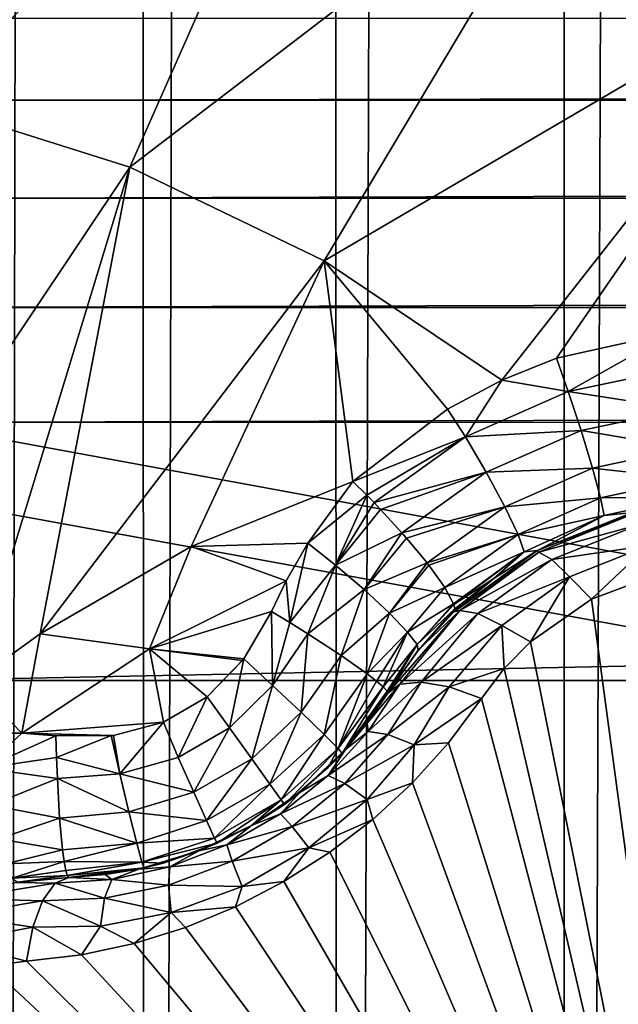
# Model space of a CAD drawing. Header units: metres. Extents: x -206 to 75, y -104 to 104.
# Tile 627 of 656: x -37.38 to -36.22, y -47.74 to -45.83. Entities that reach past the tile are written whole.
import ezdxf

# ---------------------------------------------------------------- set-up
doc = ezdxf.new("R2010")
doc.units = ezdxf.units.M
doc.layers.add('solid_01_1-CONSUMER_THERM_B_125288', color=7, linetype='CONTINUOUS')

msp = doc.modelspace()

# ---------------------------------------------------------------- linework, layer by layer
at = {"layer": 'solid_01_1-CONSUMER_THERM_B_125288'}
for points in [[(-37.448631, 65.15226), (-37.15712, 64.68161), (-37.429974, -65.173279)], [(-37.15712, 64.68161), (-37.138596, -64.702545), (-37.429974, -65.173279)], [(-37.15712, 64.68161), (-36.784092, 64.272545), (-37.138596, -64.702545)], [(-36.784092, 64.272545), (-36.765686, -64.293373), (-37.138596, -64.702545)], [(-36.784092, 64.272545), (-36.342251, 63.938988), (-36.765686, -64.293373)], [(-36.342251, 63.938988), (-36.32394, -63.959686), (-36.765686, -64.293373)], [(-36.342251, 63.938988), (-35.846645, 63.692299), (-36.32394, -63.959686)], [(-35.846645, 63.692299), (-35.828407, -63.712856), (-36.32394, -63.959686)], [(-37.811314, -44.976215, 17.428663), (-37.972298, -45.926022, 17.875093), (-37.280525, -45.052616, 17.595724)], [(-37.280525, -45.052616, 17.595724), (-37.972298, -45.926022, 17.875093), (-37.563354, -45.991386, 18.003803)], [(-37.280525, -45.052616, 17.595724), (-37.563354, -45.991386, 18.003803), (-36.764957, -45.205395, 17.75799)], [(-36.764957, -45.205395, 17.75799), (-37.563354, -45.991386, 18.003803), (-37.167137, -46.116035, 18.128504)], [(-36.764957, -45.205395, 17.75799), (-37.167137, -46.116035, 18.128504), (-36.274559, -45.431599, 17.912331)], [(-36.274559, -45.431599, 17.912331), (-37.167137, -46.116035, 18.128504), (-36.791435, -46.297527, 18.246748)], [(-36.274559, -45.431599, 17.912331), (-36.791435, -46.297527, 18.246748), (-35.81879, -45.726864, 18.055769)], [(-37.593307, -47.110531, 63.5), (-37.593521, -45.610531, 63.5), (37.606476, -45.599766, 63.5)], [(-36.093307, -47.110317, 63.5), (-37.593307, -47.110531, 63.5), (37.606476, -45.599766, 63.5)], [(-35.81879, -45.726864, 18.055769), (-36.791435, -46.297527, 18.246748), (-36.447266, -46.528912, 18.354891)], [(-36.341156, -46.486469, 18.346449), (-35.81879, -45.726864, 18.055769), (-36.447266, -46.528912, 18.354891)], [(-36.341156, -46.486469, 18.346449), (-36.114342, -46.436104, 18.336422), (-35.81879, -45.726864, 18.055769)], [(-37.593491, -45.828281, 75.022964), (-37.593468, -45.986691, 75.181549), (37.60651, -45.817513, 75.022964)], [(-37.593468, -45.986691, 75.181549), (37.606533, -45.975925, 75.181549), (37.60651, -45.817513, 75.022964)], [(-37.593468, -45.986691, 75.181549), (-37.593441, -46.176445, 75.300873), (37.606533, -45.975925, 75.181549)], [(-37.593441, -46.176445, 75.300873), (37.60656, -46.16568, 75.300873), (37.606533, -45.975925, 75.181549)], [(-37.167137, -46.116035, 18.128504), (-37.563354, -45.991386, 18.003803), (-37.759495, -47.001625, 18.303238)], [(-37.167137, -46.116035, 18.128504), (-37.759495, -47.001625, 18.303238), (-37.471745, -47.114712, 18.393747)], [(-37.341301, -47.020069, 18.393747), (-37.167137, -46.116035, 18.128504), (-37.471745, -47.114712, 18.393747)], [(-37.341301, -47.020069, 18.393747), (-36.791435, -46.297527, 18.246748), (-37.167137, -46.116035, 18.128504)], [(-37.593441, -46.176445, 75.300873), (-37.59341, -46.388008, 75.374931), (37.60656, -46.16568, 75.300873)], [(-37.59341, -46.388008, 75.374931), (37.60659, -46.377243, 75.374931), (37.60656, -46.16568, 75.300873)], [(-37.341301, -47.020069, 18.393747), (-37.048714, -46.851093, 18.393749), (-36.791435, -46.297527, 18.246748)], [(-37.048714, -46.851093, 18.393749), (-36.735386, -46.724873, 18.393747), (-36.791435, -46.297527, 18.246748)], [(-36.552193, -46.584805, 18.365993), (-36.447266, -46.528912, 18.354891), (-36.791435, -46.297527, 18.246748)], [(-36.735386, -46.724873, 18.393747), (-36.552193, -46.584805, 18.365993), (-36.791435, -46.297527, 18.246748)], [(-37.59341, -46.388008, 75.374931), (-37.59338, -46.610531, 75.400002), (37.60659, -46.377243, 75.374931)], [(37.60659, -46.377243, 75.374931), (-37.59338, -46.610531, 75.400002), (37.606621, -46.599766, 75.400002)], [(-36.318417, -46.550915, 18.358753), (-36.114342, -46.436104, 18.336422), (-36.341156, -46.486469, 18.346449)], [(-36.318417, -46.550915, 18.358753), (-36.105774, -46.506153, 18.349483), (-36.114342, -46.436104, 18.336422)], [(-36.318417, -46.550915, 18.358753), (-36.341156, -46.486469, 18.346449), (-36.447266, -46.528912, 18.354891)], [(-38.864662, -46.52047, 75.400002), (-54.590946, -63.612965, 75.400002), (54.609055, -63.597332, 75.400002)], [(-37.59338, -46.610531, 75.400002), (-38.864662, -46.52047, 75.400002), (54.609055, -63.597332, 75.400002)], [(-36.097332, -46.585079, 18.3398), (-36.105774, -46.506153, 18.349483), (-36.318417, -46.550915, 18.358753)], [(-36.517502, -46.638634, 18.376822), (-36.447266, -46.528912, 18.354891), (-36.552193, -46.584805, 18.365993)], [(-36.517502, -46.638634, 18.376822), (-36.318417, -46.550915, 18.358753), (-36.447266, -46.528912, 18.354891)], [(-36.293499, -46.626282, 18.349089), (-36.318417, -46.550915, 18.358753), (-36.517502, -46.638634, 18.376822)], [(-36.097332, -46.585079, 18.3398), (-36.318417, -46.550915, 18.358753), (-36.293499, -46.626282, 18.349089)], [(-36.517502, -46.638634, 18.376822), (-36.552193, -46.584805, 18.365993), (-36.735386, -46.724873, 18.393747)], [(-36.097332, -46.585079, 18.3398), (-36.293499, -46.626282, 18.349089), (-36.08984, -46.660763, 18.302893)], [(37.606621, -46.599766, 75.400002), (-37.59338, -46.610531, 75.400002), (54.609055, -63.597332, 75.400002)], [(-36.293499, -46.626282, 18.349089), (-36.517502, -46.638634, 18.376822), (-36.477245, -46.707054, 18.367188)], [(-36.293499, -46.626282, 18.349089), (-36.477245, -46.707054, 18.367188), (-36.271294, -46.699055, 18.312248)], [(-36.293499, -46.626282, 18.349089), (-36.271294, -46.699055, 18.312248), (-36.08984, -46.660763, 18.302893)], [(-36.517502, -46.638634, 18.376822), (-36.735386, -46.724873, 18.393747), (-36.708683, -46.751457, 18.401197)], [(-36.517502, -46.638634, 18.376822), (-36.708683, -46.751457, 18.401197), (-36.694454, -46.766087, 18.402803)], [(-36.477245, -46.707054, 18.367188), (-36.517502, -46.638634, 18.376822), (-36.694454, -46.766087, 18.402803)], [(-36.08984, -46.660763, 18.302893), (-36.271294, -46.699055, 18.312248), (-36.084663, -46.719944, 18.242765)], [(-36.477245, -46.707054, 18.367188), (-36.694454, -46.766087, 18.402803), (-36.682037, -46.779121, 18.402845)], [(-36.477245, -46.707054, 18.367188), (-36.682037, -46.779121, 18.402845), (-36.640743, -46.824421, 18.393162)], [(-36.477245, -46.707054, 18.367188), (-36.640743, -46.824421, 18.393162), (-36.441093, -46.774063, 18.330465)], [(-36.477245, -46.707054, 18.367188), (-36.441093, -46.774063, 18.330465), (-36.271294, -46.699055, 18.312248)], [(-36.271294, -46.699055, 18.312248), (-36.441093, -46.774063, 18.330465), (-36.255848, -46.756531, 18.25223)], [(-36.271294, -46.699055, 18.312248), (-36.255848, -46.756531, 18.25223), (-36.084663, -46.719944, 18.242765)], [(-36.822613, -46.844353, 18.416172), (-36.735386, -46.724873, 18.393747), (-37.048714, -46.851093, 18.393749)], [(-36.708683, -46.751457, 18.401197), (-36.735386, -46.724873, 18.393747), (-36.822613, -46.844353, 18.416172)], [(-36.084663, -46.719944, 18.242765), (-36.255848, -46.756531, 18.25223), (-36.082436, -46.754585, 18.170753)], [(-36.768883, -46.887348, 18.4196), (-36.708683, -46.751457, 18.401197), (-36.822613, -46.844353, 18.416172)], [(-36.768883, -46.887348, 18.4196), (-36.694454, -46.766087, 18.402803), (-36.708683, -46.751457, 18.401197)], [(-36.768883, -46.887348, 18.4196), (-36.682037, -46.779121, 18.402845), (-36.694454, -46.766087, 18.402803)], [(-36.441093, -46.774063, 18.330465), (-36.4156, -46.828056, 18.270639), (-36.255848, -46.756531, 18.25223)], [(-36.255848, -46.756531, 18.25223), (-36.4156, -46.828056, 18.270639), (-36.249058, -46.790848, 18.180346)], [(-36.255848, -46.756531, 18.25223), (-36.249058, -46.790848, 18.180346), (-36.082436, -46.754585, 18.170753)], [(-36.082436, -46.754585, 18.170753), (-36.249058, -46.790848, 18.180346), (-36.193405, -46.785183, 18.105028)], [(-36.768883, -46.887348, 18.4196), (-36.640743, -46.824421, 18.393162), (-36.682037, -46.779121, 18.402845)], [(-36.441093, -46.774063, 18.330465), (-36.640743, -46.824421, 18.393162), (-36.631599, -46.834911, 18.388723)], [(-36.441093, -46.774063, 18.330465), (-36.631599, -46.834911, 18.388723), (-36.59201, -46.882854, 18.356619)], [(-36.441093, -46.774063, 18.330465), (-36.59201, -46.882854, 18.356619), (-36.4156, -46.828056, 18.270639)], [(-36.193958, -46.785324, 16.876986), (-36.378204, -46.858707, 18.124289), (-36.378391, -46.85881, 16.855482)], [(-36.19416, -46.78825, 16.839653), (-36.193958, -46.785324, 16.876986), (-36.378391, -46.85881, 16.855482)], [(-36.375561, -46.861786, 16.810608), (-36.19416, -46.78825, 16.839653), (-36.378391, -46.85881, 16.855482)], [(-36.249058, -46.790848, 18.180346), (-36.378204, -46.858707, 18.124289), (-36.193405, -46.785183, 18.105028)], [(-36.193958, -46.785324, 16.876986), (-36.193405, -46.785183, 18.105028), (-36.378204, -46.858707, 18.124289)], [(-36.180668, -46.808308, 16.767012), (-36.19416, -46.78825, 16.839653), (-36.375561, -46.861786, 16.810608)], [(-36.4156, -46.828056, 18.270639), (-36.403942, -46.861538, 18.198986), (-36.249058, -46.790848, 18.180346)], [(-36.249058, -46.790848, 18.180346), (-36.403942, -46.861538, 18.198986), (-36.378204, -46.858707, 18.124289)], [(-36.768883, -46.887348, 18.4196), (-36.713646, -46.934586, 18.402061), (-36.640743, -46.824421, 18.393162)], [(-36.713646, -46.934586, 18.402061), (-36.631599, -46.834911, 18.388723), (-36.640743, -46.824421, 18.393162)], [(-36.35004, -46.876106, 16.739864), (-36.180668, -46.808308, 16.767012), (-36.375561, -46.861786, 16.810608)], [(-36.35004, -46.876106, 16.739864), (-36.162865, -46.848995, 16.704649), (-36.180668, -46.808308, 16.767012)], [(-36.822613, -46.844353, 18.416172), (-37.048714, -46.851093, 18.393749), (-36.864574, -46.91777, 18.426382)], [(-36.857365, -46.99847, 18.433228), (-36.822613, -46.844353, 18.416172), (-36.864574, -46.91777, 18.426382)], [(-36.768883, -46.887348, 18.4196), (-36.822613, -46.844353, 18.416172), (-36.857365, -46.99847, 18.433228)], [(-36.713646, -46.934586, 18.402061), (-36.59201, -46.882854, 18.356619), (-36.631599, -46.834911, 18.388723)], [(-36.4156, -46.828056, 18.270639), (-36.59201, -46.882854, 18.356619), (-36.588707, -46.887096, 18.352715)], [(-36.4156, -46.828056, 18.270639), (-36.588707, -46.887096, 18.352715), (-36.557404, -46.930771, 18.298189)], [(-36.4156, -46.828056, 18.270639), (-36.557404, -46.930771, 18.298189), (-36.403942, -46.861538, 18.198986)], [(-37.129562, -47.048962, 18.426445), (-37.048714, -46.851093, 18.393749), (-37.341301, -47.020069, 18.393747)], [(-36.864574, -46.91777, 18.426382), (-37.048714, -46.851093, 18.393749), (-37.129562, -47.048962, 18.426445)], [(-36.403942, -46.861538, 18.198986), (-36.557404, -46.930771, 18.298189), (-36.540627, -46.961826, 18.230299)], [(-36.403942, -46.861538, 18.198986), (-36.540627, -46.961826, 18.230299), (-36.540104, -46.963268, 18.225767)], [(-36.403942, -46.861538, 18.198986), (-36.540104, -46.963268, 18.225767), (-36.462673, -46.912727, 18.138412)], [(-36.378391, -46.85881, 16.855482), (-36.539948, -46.977379, 18.155281), (-36.540051, -46.977474, 16.819864)], [(-36.375561, -46.861786, 16.810608), (-36.378391, -46.85881, 16.855482), (-36.540051, -46.977474, 16.819864)], [(-36.528553, -46.975307, 16.764397), (-36.375561, -46.861786, 16.810608), (-36.540051, -46.977474, 16.819864)], [(-36.378391, -46.85881, 16.855482), (-36.462673, -46.912727, 18.138412), (-36.539948, -46.977379, 18.155281)], [(-36.35004, -46.876106, 16.739864), (-36.375561, -46.861786, 16.810608), (-36.528553, -46.975307, 16.764397)], [(-36.403942, -46.861538, 18.198986), (-36.462673, -46.912727, 18.138412), (-36.378204, -46.858707, 18.124289)], [(-36.378391, -46.85881, 16.855482), (-36.378204, -46.858707, 18.124289), (-36.462673, -46.912727, 18.138412)], [(-36.35004, -46.876106, 16.739864), (-36.316292, -46.909576, 16.679846), (-36.162865, -46.848995, 16.704649)], [(-36.162865, -46.848995, 16.704649), (-36.316292, -46.909576, 16.679846), (-36.273384, -46.953335, 16.63912)], [(-36.162865, -46.848995, 16.704649), (-36.273384, -46.953335, 16.63912), (-36.139206, -46.9025, 16.660555)], [(-36.713646, -46.934586, 18.402061), (-36.664749, -46.979916, 18.36202), (-36.59201, -46.882854, 18.356619)], [(-36.664749, -46.979916, 18.36202), (-36.588707, -46.887096, 18.352715), (-36.59201, -46.882854, 18.356619)], [(-36.493523, -46.981083, 16.696568), (-36.35004, -46.876106, 16.739864), (-36.528553, -46.975307, 16.764397)], [(-36.493523, -46.981083, 16.696568), (-36.316292, -46.909576, 16.679846), (-36.35004, -46.876106, 16.739864)], [(-36.768883, -46.887348, 18.4196), (-36.857365, -46.99847, 18.433228), (-36.822449, -47.020454, 18.42696)], [(-36.768883, -46.887348, 18.4196), (-36.822449, -47.020454, 18.42696), (-36.713646, -46.934586, 18.402061)], [(-36.664749, -46.979916, 18.36202), (-36.557404, -46.930771, 18.298189), (-36.588707, -46.887096, 18.352715)], [(-36.139206, -46.9025, 16.660555), (-36.273384, -46.953335, 16.63912), (-35.996807, -49.010303, 15.440842)], [(-36.892925, -46.976654, 18.432564), (-36.864574, -46.91777, 18.426382), (-37.129562, -47.048962, 18.426445)], [(-36.857365, -46.99847, 18.433228), (-36.864574, -46.91777, 18.426382), (-36.892925, -46.976654, 18.432564)], [(-36.462673, -46.912727, 18.138412), (-36.540104, -46.963268, 18.225767), (-36.538227, -46.97168, 18.193224)], [(-36.462673, -46.912727, 18.138412), (-36.538227, -46.97168, 18.193224), (-36.539948, -46.977379, 18.155281)], [(-36.493523, -46.981083, 16.696568), (-36.447014, -47.003811, 16.64016), (-36.316292, -46.909576, 16.679846)], [(-36.316292, -46.909576, 16.679846), (-36.447014, -47.003811, 16.64016), (-36.391865, -47.035667, 16.603491)], [(-36.316292, -46.909576, 16.679846), (-36.391865, -47.035667, 16.603491), (-36.273384, -46.953335, 16.63912)], [(-36.713646, -46.934586, 18.402061), (-36.822449, -47.020454, 18.42696), (-36.75848, -47.062428, 18.394554)], [(-36.713646, -46.934586, 18.402061), (-36.75848, -47.062428, 18.394554), (-36.664749, -46.979916, 18.36202)], [(-36.664749, -46.979916, 18.36202), (-36.629486, -47.016758, 18.304127), (-36.557404, -46.930771, 18.298189)], [(-36.629486, -47.016758, 18.304127), (-36.540627, -46.961826, 18.230299), (-36.557404, -46.930771, 18.298189)], [(-36.273384, -46.953335, 16.63912), (-36.391865, -47.035667, 16.603491), (-35.996807, -49.010303, 15.440842)], [(-36.946381, -47.068638, 18.438087), (-36.892925, -46.976654, 18.432564), (-37.129562, -47.048962, 18.426445)], [(-36.890881, -47.120148, 18.430729), (-36.892925, -46.976654, 18.432564), (-36.946381, -47.068638, 18.438087)], [(-36.890881, -47.120148, 18.430729), (-36.857365, -46.99847, 18.433228), (-36.892925, -46.976654, 18.432564)], [(-36.528553, -46.975307, 16.764397), (-36.667805, -47.135246, 16.770613), (-36.644722, -47.118046, 16.703558)], [(-36.528553, -46.975307, 16.764397), (-36.608833, -47.051983, 16.79689), (-36.667805, -47.135246, 16.770613)], [(-36.493523, -46.981083, 16.696568), (-36.528553, -46.975307, 16.764397), (-36.644722, -47.118046, 16.703558)], [(-36.629486, -47.016758, 18.304127), (-36.61132, -47.040989, 18.237627), (-36.540627, -46.961826, 18.230299)], [(-36.61132, -47.040989, 18.237627), (-36.540104, -46.963268, 18.225767), (-36.540627, -46.961826, 18.230299)], [(-36.61132, -47.040989, 18.237627), (-36.538227, -46.97168, 18.193224), (-36.540104, -46.963268, 18.225767)], [(-36.61132, -47.040989, 18.237627), (-36.609039, -47.052238, 18.172096), (-36.538227, -46.97168, 18.193224)], [(-36.609039, -47.052238, 18.172096), (-36.539948, -46.977379, 18.155281), (-36.538227, -46.97168, 18.193224)], [(-36.540051, -46.977474, 16.819864), (-36.539948, -46.977379, 18.155281), (-36.609039, -47.052238, 18.172096)], [(-36.540051, -46.977474, 16.819864), (-36.609039, -47.052238, 18.172096), (-36.608833, -47.051983, 16.79689)], [(-36.528553, -46.975307, 16.764397), (-36.540051, -46.977474, 16.819864), (-36.608833, -47.051983, 16.79689)], [(-36.890881, -47.120148, 18.430729), (-36.822449, -47.020454, 18.42696), (-36.857365, -46.99847, 18.433228)], [(-36.664749, -46.979916, 18.36202), (-36.75848, -47.062428, 18.394554), (-36.707996, -47.097992, 18.338903)], [(-36.664749, -46.979916, 18.36202), (-36.707996, -47.097992, 18.338903), (-36.629486, -47.016758, 18.304127)], [(-36.493523, -46.981083, 16.696568), (-36.644722, -47.118046, 16.703558), (-36.603191, -47.113583, 16.639465)], [(-36.493523, -46.981083, 16.696568), (-36.603191, -47.113583, 16.639465), (-36.447014, -47.003811, 16.64016)], [(-36.629486, -47.016758, 18.304127), (-36.707996, -47.097992, 18.338903), (-36.689651, -47.112087, 18.304218)], [(-36.629486, -47.016758, 18.304127), (-36.689651, -47.112087, 18.304218), (-36.676624, -47.123184, 18.266209)], [(-36.629486, -47.016758, 18.304127), (-36.676624, -47.123184, 18.266209), (-36.61132, -47.040989, 18.237627)], [(-36.447014, -47.003811, 16.64016), (-36.603191, -47.113583, 16.639465), (-36.549103, -47.123043, 16.588625)], [(-36.447014, -47.003811, 16.64016), (-36.549103, -47.123043, 16.588625), (-36.442677, -47.087429, 16.580469)], [(-36.447014, -47.003811, 16.64016), (-36.442677, -47.087429, 16.580469), (-36.391865, -47.035667, 16.603491)], [(-37.376495, -47.212883, 18.426289), (-37.341301, -47.020069, 18.393747), (-37.471745, -47.114712, 18.393747)], [(-37.129562, -47.048962, 18.426445), (-37.341301, -47.020069, 18.393747), (-37.376495, -47.212883, 18.426289)], [(-36.890881, -47.120148, 18.430729), (-36.835785, -47.17215, 18.397264), (-36.822449, -47.020454, 18.42696)], [(-36.835785, -47.17215, 18.397264), (-36.75848, -47.062428, 18.394554), (-36.822449, -47.020454, 18.42696)], [(-36.391865, -47.035667, 16.603491), (-36.442677, -47.087429, 16.580469), (-35.996807, -49.010303, 15.440842)], [(-37.102322, -47.191334, 18.439516), (-37.129562, -47.048962, 18.426445), (-37.376495, -47.212883, 18.426289)], [(-36.949017, -47.072128, 18.438204), (-36.946381, -47.068638, 18.438087), (-37.129562, -47.048962, 18.426445)], [(-37.017654, -47.141994, 18.439503), (-36.949017, -47.072128, 18.438204), (-37.129562, -47.048962, 18.426445)], [(-37.102322, -47.191334, 18.439516), (-37.017654, -47.141994, 18.439503), (-37.129562, -47.048962, 18.426445)], [(-36.61132, -47.040989, 18.237627), (-36.676624, -47.123184, 18.266209), (-36.669266, -47.130981, 18.225876)], [(-36.61132, -47.040989, 18.237627), (-36.669266, -47.130981, 18.225876), (-36.667805, -47.135246, 18.184393)], [(-36.609039, -47.052238, 18.172096), (-36.61132, -47.040989, 18.237627), (-36.667805, -47.135246, 18.184393)], [(-36.608833, -47.051983, 16.79689), (-36.667805, -47.135246, 18.184393), (-36.667805, -47.135246, 16.770613)], [(-36.608833, -47.051983, 16.79689), (-36.609039, -47.052238, 18.172096), (-36.667805, -47.135246, 18.184393)], [(-37.017654, -47.141994, 18.439503), (-36.946381, -47.068638, 18.438087), (-36.949017, -47.072128, 18.438204)], [(-36.974289, -47.202179, 18.430349), (-36.946381, -47.068638, 18.438087), (-37.017654, -47.141994, 18.439503)], [(-36.974289, -47.202179, 18.430349), (-36.890881, -47.120148, 18.430729), (-36.946381, -47.068638, 18.438087)], [(-36.835785, -47.17215, 18.397264), (-36.790886, -47.215446, 18.338661), (-36.75848, -47.062428, 18.394554)], [(-36.790886, -47.215446, 18.338661), (-36.707996, -47.097992, 18.338903), (-36.75848, -47.062428, 18.394554)], [(-36.549103, -47.123043, 16.588625), (-36.486607, -47.145317, 16.554106), (-36.442677, -47.087429, 16.580469)], [(-36.442677, -47.087429, 16.580469), (-36.486607, -47.145317, 16.554106), (-35.996807, -49.010303, 15.440842)], [(-36.09214, -55.260315, 66.816208), (-37.593307, -47.110531, 63.5), (-36.093307, -47.110317, 63.5)], [(-37.591232, -61.610531, 69.400002), (-37.593307, -47.110531, 63.5), (-36.091232, -61.610317, 69.400002)], [(-36.091927, -56.760315, 67.426552), (-36.091232, -61.610317, 69.400002), (-37.593307, -47.110531, 63.5)], [(-36.091927, -56.760315, 67.426552), (-37.593307, -47.110531, 63.5), (-36.09214, -55.260315, 66.816208)], [(-36.790886, -47.215446, 18.338661), (-36.76387, -47.242645, 18.264473), (-36.707996, -47.097992, 18.338903)], [(-36.76387, -47.242645, 18.264473), (-36.689651, -47.112087, 18.304218), (-36.707996, -47.097992, 18.338903)], [(-36.76387, -47.242645, 18.264473), (-36.676624, -47.123184, 18.266209), (-36.689651, -47.112087, 18.304218)], [(-37.376495, -47.212883, 18.426289), (-37.471745, -47.114712, 18.393747), (-37.460197, -47.212578, 18.416172)], [(-36.974289, -47.202179, 18.430349), (-36.931293, -47.262047, 18.395987), (-36.890881, -47.120148, 18.430729)], [(-36.931293, -47.262047, 18.395987), (-36.835785, -47.17215, 18.397264), (-36.890881, -47.120148, 18.430729)], [(-36.76387, -47.242645, 18.264473), (-36.756355, -47.251926, 18.188536), (-36.676624, -47.123184, 18.266209)], [(-36.669266, -47.130981, 18.225876), (-36.676624, -47.123184, 18.266209), (-36.756355, -47.251926, 18.188536)], [(-36.669266, -47.130981, 18.225876), (-36.756355, -47.251926, 18.188536), (-36.667805, -47.135246, 18.184393)], [(-36.644722, -47.118046, 16.703558), (-36.667805, -47.135246, 16.770613), (-36.707569, -47.193565, 16.735821)], [(-36.706074, -47.209602, 16.652727), (-36.644722, -47.118046, 16.703558), (-36.707569, -47.193565, 16.735821)], [(-36.603191, -47.113583, 16.639465), (-36.644722, -47.118046, 16.703558), (-36.706074, -47.209602, 16.652727)], [(-36.667641, -47.214924, 16.586761), (-36.603191, -47.113583, 16.639465), (-36.706074, -47.209602, 16.652727)], [(-36.549103, -47.123043, 16.588625), (-36.603191, -47.113583, 16.639465), (-36.667641, -47.214924, 16.586761)], [(-36.667641, -47.214924, 16.586761), (-36.61676, -47.235546, 16.53344), (-36.549103, -47.123043, 16.588625)], [(-36.549103, -47.123043, 16.588625), (-36.61676, -47.235546, 16.53344), (-36.486607, -47.145317, 16.554106)], [(-37.074097, -47.259876, 18.430347), (-37.017654, -47.141994, 18.439503), (-37.102322, -47.191334, 18.439516)], [(-37.074097, -47.259876, 18.430347), (-36.974289, -47.202179, 18.430349), (-37.017654, -47.141994, 18.439503)], [(-36.756355, -47.251926, 18.188536), (-36.707569, -47.193565, 16.735821), (-36.667805, -47.135246, 16.770613)], [(-36.667805, -47.135246, 18.184393), (-36.756355, -47.251926, 18.188536), (-36.667805, -47.135246, 16.770613)], [(-36.61676, -47.235546, 16.53344), (-36.550125, -47.231365, 16.516445), (-36.486607, -47.145317, 16.554106)], [(-36.486607, -47.145317, 16.554106), (-36.550125, -47.231365, 16.516445), (-35.996807, -49.010303, 15.440842)], [(-36.931293, -47.262047, 18.395987), (-36.896095, -47.311237, 18.337484), (-36.835785, -47.17215, 18.397264)], [(-36.896095, -47.311237, 18.337484), (-36.790886, -47.215446, 18.338661), (-36.835785, -47.17215, 18.397264)], [(-37.199287, -47.216866, 18.438215), (-37.102322, -47.191334, 18.439516), (-37.376495, -47.212883, 18.426289)], [(-37.186813, -47.291218, 18.430731), (-37.102322, -47.191334, 18.439516), (-37.199287, -47.216866, 18.438215)], [(-37.186813, -47.291218, 18.430731), (-37.074097, -47.259876, 18.430347), (-37.102322, -47.191334, 18.439516)], [(-37.074097, -47.259876, 18.430347), (-37.043686, -47.327015, 18.395985), (-36.974289, -47.202179, 18.430349)], [(-37.043686, -47.327015, 18.395985), (-36.931293, -47.262047, 18.395987), (-36.974289, -47.202179, 18.430349)], [(-36.756355, -47.251926, 18.188536), (-36.749645, -47.244583, 16.708687), (-36.707569, -47.193565, 16.735821)], [(-36.706074, -47.209602, 16.652727), (-36.707569, -47.193565, 16.735821), (-36.749645, -47.244583, 16.708687)], [(-37.376495, -47.212883, 18.426289), (-37.460197, -47.212578, 18.416172), (-37.449795, -47.280605, 18.419601)], [(-37.376495, -47.212883, 18.426289), (-37.449795, -47.280605, 18.419601), (-37.310452, -47.217796, 18.432564)], [(-37.449795, -47.280605, 18.419601), (-37.309326, -47.259499, 18.433228), (-37.310452, -47.217796, 18.432564)], [(-37.203732, -47.217419, 18.438097), (-37.376495, -47.212883, 18.426289), (-37.310452, -47.217796, 18.432564)], [(-37.203732, -47.217419, 18.438097), (-37.199287, -47.216866, 18.438215), (-37.376495, -47.212883, 18.426289)], [(-37.203732, -47.217419, 18.438097), (-37.310452, -47.217796, 18.432564), (-37.309326, -47.259499, 18.433228)], [(-37.186813, -47.291218, 18.430731), (-37.203732, -47.217419, 18.438097), (-37.309326, -47.259499, 18.433228)], [(-37.186813, -47.291218, 18.430731), (-37.199287, -47.216866, 18.438215), (-37.203732, -47.217419, 18.438097)], [(-36.896095, -47.311237, 18.337484), (-36.874599, -47.341496, 18.263954), (-36.790886, -47.215446, 18.338661)], [(-36.874599, -47.341496, 18.263954), (-36.76387, -47.242645, 18.264473), (-36.790886, -47.215446, 18.338661)], [(-36.783298, -47.294487, 16.615038), (-36.706074, -47.209602, 16.652727), (-36.749645, -47.244583, 16.708687)], [(-36.667641, -47.214924, 16.586761), (-36.706074, -47.209602, 16.652727), (-36.783298, -47.294487, 16.615038)], [(-36.751198, -47.309917, 16.547298), (-36.667641, -47.214924, 16.586761), (-36.783298, -47.294487, 16.615038)], [(-36.751198, -47.309917, 16.547298), (-36.61676, -47.235546, 16.53344), (-36.667641, -47.214924, 16.586761)], [(-36.874599, -47.341496, 18.263954), (-36.868198, -47.35083, 18.189608), (-36.76387, -47.242645, 18.264473)], [(-36.76387, -47.242645, 18.264473), (-36.868198, -47.35083, 18.189608), (-36.783188, -47.279449, 18.188999)], [(-36.783298, -47.294487, 16.615038), (-36.749645, -47.244583, 16.708687), (-36.838024, -47.327908, 16.674843)], [(-36.783188, -47.279449, 18.188999), (-36.838024, -47.327908, 16.674843), (-36.749645, -47.244583, 16.708687)], [(-36.76387, -47.242645, 18.264473), (-36.783188, -47.279449, 18.188999), (-36.756355, -47.251926, 18.188536)], [(-36.756355, -47.251926, 18.188536), (-36.783188, -47.279449, 18.188999), (-36.749645, -47.244583, 16.708687)], [(-36.751198, -47.309917, 16.547298), (-36.707932, -47.341343, 16.49254), (-36.61676, -47.235546, 16.53344)], [(-36.61676, -47.235546, 16.53344), (-36.707932, -47.341343, 16.49254), (-36.62027, -47.309074, 16.486925)], [(-36.550125, -47.231365, 16.516445), (-36.62027, -47.309074, 16.486925), (-35.996807, -49.010303, 15.440842)], [(-36.61676, -47.235546, 16.53344), (-36.62027, -47.309074, 16.486925), (-36.550125, -47.231365, 16.516445)], [(-37.449795, -47.280605, 18.419601), (-37.307735, -47.300728, 18.426958), (-37.309326, -47.259499, 18.433228)], [(-37.186813, -47.291218, 18.430731), (-37.309326, -47.259499, 18.433228), (-37.307735, -47.300728, 18.426958)], [(-37.186813, -47.291218, 18.430731), (-37.043686, -47.327015, 18.395985), (-37.074097, -47.259876, 18.430347)], [(-37.043686, -47.327015, 18.395985), (-37.018639, -47.382065, 18.337484), (-36.931293, -47.262047, 18.395987)], [(-37.018639, -47.382065, 18.337484), (-36.896095, -47.311237, 18.337484), (-36.931293, -47.262047, 18.395987)], [(-37.449795, -47.280605, 18.419601), (-37.436485, -47.352055, 18.402063), (-37.307735, -47.300728, 18.426958)], [(-36.783188, -47.279449, 18.188999), (-36.868198, -47.35083, 18.189608), (-36.838024, -47.327908, 16.674843)], [(-37.436485, -47.352055, 18.402063), (-37.303349, -47.37711, 18.394554), (-37.307735, -47.300728, 18.426958)], [(-37.186813, -47.291218, 18.430731), (-37.307735, -47.300728, 18.426958), (-37.169266, -47.36491, 18.397263)], [(-37.169266, -47.36491, 18.397263), (-37.307735, -47.300728, 18.426958), (-37.303349, -47.37711, 18.394554)], [(-37.186813, -47.291218, 18.430731), (-37.169266, -47.36491, 18.397263), (-37.043686, -47.327015, 18.395985)], [(-36.875519, -47.369015, 16.594727), (-36.783298, -47.294487, 16.615038), (-36.838024, -47.327908, 16.674843)], [(-36.751198, -47.309917, 16.547298), (-36.783298, -47.294487, 16.615038), (-36.875519, -47.369015, 16.594727)], [(-37.018639, -47.382065, 18.337484), (-37.003151, -47.415798, 18.263954), (-36.896095, -47.311237, 18.337484)], [(-37.003151, -47.415798, 18.263954), (-36.874599, -47.341496, 18.263954), (-36.896095, -47.311237, 18.337484)], [(-36.853119, -47.393749, 16.525846), (-36.751198, -47.309917, 16.547298), (-36.875519, -47.369015, 16.594727)], [(-36.853119, -47.393749, 16.525846), (-36.707932, -47.341343, 16.49254), (-36.751198, -47.309917, 16.547298)], [(-36.707932, -47.341343, 16.49254), (-36.696941, -47.379601, 16.465435), (-36.62027, -47.309074, 16.486925)], [(-36.62027, -47.309074, 16.486925), (-36.696941, -47.379601, 16.465435), (-35.996807, -49.010303, 15.440842)], [(-37.169266, -47.36491, 18.397263), (-37.018639, -47.382065, 18.337484), (-37.043686, -47.327015, 18.395985)], [(-37.003151, -47.415798, 18.263954), (-36.99826, -47.426003, 18.189608), (-36.874599, -47.341496, 18.263954)], [(-36.874599, -47.341496, 18.263954), (-36.99826, -47.426003, 18.189608), (-36.931541, -47.391796, 18.189676)], [(-36.875519, -47.369015, 16.594727), (-36.838024, -47.327908, 16.674843), (-36.931549, -47.3918, 16.664267)], [(-36.931541, -47.391796, 18.189676), (-36.931549, -47.3918, 16.664267), (-36.838024, -47.327908, 16.674843)], [(-36.868198, -47.35083, 18.189608), (-36.931541, -47.391796, 18.189676), (-36.838024, -47.327908, 16.674843)], [(-36.874599, -47.341496, 18.263954), (-36.931541, -47.391796, 18.189676), (-36.868198, -47.35083, 18.189608)], [(-36.853119, -47.393749, 16.525846), (-36.820595, -47.43499, 16.470169), (-36.707932, -47.341343, 16.49254)], [(-36.707932, -47.341343, 16.49254), (-36.820595, -47.43499, 16.470169), (-36.696941, -47.379601, 16.465435)], [(-37.436485, -47.352055, 18.402063), (-37.421658, -47.417061, 18.36202), (-37.303349, -47.37711, 18.394554)], [(-37.421658, -47.417061, 18.36202), (-37.297771, -47.43861, 18.338902), (-37.303349, -47.37711, 18.394554)], [(-37.169266, -47.36491, 18.397263), (-37.303349, -47.37711, 18.394554), (-37.154171, -47.425419, 18.338661)], [(-37.154171, -47.425419, 18.338661), (-37.303349, -47.37711, 18.394554), (-37.297771, -47.43861, 18.338902)], [(-37.169266, -47.36491, 18.397263), (-37.154171, -47.425419, 18.338661), (-37.018639, -47.382065, 18.337484)], [(-36.979511, -47.42905, 16.594749), (-36.875519, -47.369015, 16.594727), (-36.931549, -47.3918, 16.664267)], [(-36.853119, -47.393749, 16.525846), (-36.875519, -47.369015, 16.594727), (-36.979511, -47.42905, 16.594749)], [(-36.820595, -47.43499, 16.470169), (-36.78006, -47.443367, 16.452238), (-36.696941, -47.379601, 16.465435)], [(-36.696941, -47.379601, 16.465435), (-36.78006, -47.443367, 16.452238), (-35.996807, -49.010303, 15.440842)], [(-37.154171, -47.425419, 18.338661), (-37.003151, -47.415798, 18.263954), (-37.018639, -47.382065, 18.337484)], [(-36.979511, -47.42905, 16.594749), (-36.931549, -47.3918, 16.664267), (-37.03363, -47.440884, 16.674841)], [(-36.99826, -47.426003, 18.189608), (-37.03363, -47.440884, 16.674841), (-36.931549, -47.3918, 16.664267)], [(-36.931541, -47.391796, 18.189676), (-36.99826, -47.426003, 18.189608), (-36.931549, -47.3918, 16.664267)], [(-36.969303, -47.460827, 16.525867), (-36.853119, -47.393749, 16.525846), (-36.979511, -47.42905, 16.594749)], [(-36.969303, -47.460827, 16.525867), (-36.820595, -47.43499, 16.470169), (-36.853119, -47.393749, 16.525846)], [(-37.421658, -47.417061, 18.36202), (-37.407368, -47.466019, 18.304129), (-37.297771, -47.43861, 18.338902)], [(-37.154171, -47.425419, 18.338661), (-37.144096, -47.462402, 18.264479), (-37.003151, -47.415798, 18.263954)], [(-37.144096, -47.462402, 18.264479), (-36.99826, -47.426003, 18.189608), (-37.003151, -47.415798, 18.263954)], [(-37.154171, -47.425419, 18.338661), (-37.297771, -47.43861, 18.338902), (-37.294731, -47.461544, 18.304216)], [(-37.154171, -47.425419, 18.338661), (-37.294731, -47.461544, 18.304216), (-37.144096, -47.462402, 18.264479)], [(-37.144096, -47.462402, 18.264479), (-37.103016, -47.464165, 18.188999), (-36.99826, -47.426003, 18.189608)], [(-36.99826, -47.426003, 18.189608), (-37.103016, -47.464165, 18.188999), (-37.03363, -47.440884, 16.674841)], [(-37.090107, -47.471634, 16.615095), (-36.979511, -47.42905, 16.594749), (-37.03363, -47.440884, 16.674841)], [(-36.969303, -47.460827, 16.525867), (-36.979511, -47.42905, 16.594749), (-37.090107, -47.471634, 16.615095)], [(-36.969303, -47.460827, 16.525867), (-36.949863, -47.509624, 16.470188), (-36.820595, -47.43499, 16.470169)], [(-36.820595, -47.43499, 16.470169), (-36.949863, -47.509624, 16.470188), (-36.869038, -47.500038, 16.447765)], [(-36.820595, -47.43499, 16.470169), (-36.869038, -47.500038, 16.447765), (-36.78006, -47.443367, 16.452238)], [(-37.407368, -47.466019, 18.304129), (-37.294731, -47.461544, 18.304216), (-37.297771, -47.43861, 18.338902)], [(-37.090107, -47.471634, 16.615095), (-37.03363, -47.440884, 16.674841), (-37.149979, -47.475792, 16.708683)], [(-37.139816, -47.473549, 18.188543), (-37.149979, -47.475792, 16.708683), (-37.03363, -47.440884, 16.674841)], [(-37.103016, -47.464165, 18.188999), (-37.139816, -47.473549, 18.188543), (-37.03363, -47.440884, 16.674841)], [(-36.78006, -47.443367, 16.452238), (-36.869038, -47.500038, 16.447765), (-35.996807, -49.010303, 15.440842)], [(-37.407368, -47.466019, 18.304129), (-37.395458, -47.493862, 18.237627), (-37.294731, -47.461544, 18.304216)], [(-37.395458, -47.493862, 18.237627), (-37.29163, -47.478374, 18.266207), (-37.294731, -47.461544, 18.304216)], [(-37.144096, -47.462402, 18.264479), (-37.294731, -47.461544, 18.304216), (-37.29163, -47.478374, 18.266207)], [(-37.144096, -47.462402, 18.264479), (-37.29163, -47.478374, 18.266207), (-37.288551, -47.488644, 18.225878)], [(-37.144096, -47.462402, 18.264479), (-37.288551, -47.488644, 18.225878), (-37.139816, -47.473549, 18.188543)], [(-37.139816, -47.473549, 18.188543), (-37.288551, -47.488644, 18.225878), (-37.285587, -47.492043, 18.184393)], [(-37.139816, -47.473549, 18.188543), (-37.285587, -47.492043, 18.184393), (-37.149979, -47.475792, 16.708683)], [(-37.202148, -47.496059, 16.65279), (-37.090107, -47.471634, 16.615095), (-37.149979, -47.475792, 16.708683)], [(-37.092804, -47.50716, 16.547344), (-37.090107, -47.471634, 16.615095), (-37.202148, -47.496059, 16.65279)], [(-37.144096, -47.462402, 18.264479), (-37.139816, -47.473549, 18.188543), (-37.103016, -47.464165, 18.188999)], [(-37.092804, -47.50716, 16.547344), (-36.949863, -47.509624, 16.470188), (-36.969303, -47.460827, 16.525867)], [(-37.092804, -47.50716, 16.547344), (-36.969303, -47.460827, 16.525867), (-37.090107, -47.471634, 16.615095)], [(-37.395458, -47.493862, 18.237627), (-37.288551, -47.488644, 18.225878), (-37.29163, -47.478374, 18.266207)], [(-37.395458, -47.493862, 18.237627), (-37.3848, -47.501137, 18.172401), (-37.288551, -47.488644, 18.225878)], [(-37.388409, -47.501705, 16.79719), (-37.285587, -47.492043, 16.770613), (-37.3848, -47.501137, 18.172401)], [(-37.312019, -47.503445, 16.703562), (-37.285587, -47.492043, 16.770613), (-37.388409, -47.501705, 16.79719)], [(-37.3848, -47.501137, 18.172401), (-37.285587, -47.492043, 18.184393), (-37.288551, -47.488644, 18.225878)], [(-37.285587, -47.492043, 16.770613), (-37.285587, -47.492043, 18.184393), (-37.3848, -47.501137, 18.172401)], [(-37.202148, -47.496059, 16.65279), (-37.285587, -47.492043, 16.770613), (-37.312019, -47.503445, 16.703562)], [(-37.149979, -47.475792, 16.708683), (-37.285587, -47.492043, 18.184393), (-37.215199, -47.486744, 16.735819)], [(-37.215199, -47.486744, 16.735819), (-37.285587, -47.492043, 18.184393), (-37.285587, -47.492043, 16.770613)], [(-37.202148, -47.496059, 16.65279), (-37.215199, -47.486744, 16.735819), (-37.285587, -47.492043, 16.770613)], [(-37.202148, -47.496059, 16.65279), (-37.149979, -47.475792, 16.708683), (-37.215199, -47.486744, 16.735819)], [(-37.493732, -47.532742, 16.764372), (-37.312019, -47.503445, 16.703562), (-37.388409, -47.501705, 16.79719)], [(-37.336643, -47.537186, 16.639471), (-37.312019, -47.503445, 16.703562), (-37.493732, -47.532742, 16.764372)], [(-37.216766, -47.532017, 16.586805), (-37.312019, -47.503445, 16.703562), (-37.336643, -47.537186, 16.639471)], [(-37.216766, -47.532017, 16.586805), (-37.202148, -47.496059, 16.65279), (-37.312019, -47.503445, 16.703562)], [(-37.216766, -47.532017, 16.586805), (-37.092804, -47.50716, 16.547344), (-37.202148, -47.496059, 16.65279)], [(-37.216766, -47.532017, 16.586805), (-37.087227, -47.560356, 16.492579), (-37.092804, -47.50716, 16.547344)], [(-37.092804, -47.50716, 16.547344), (-37.087227, -47.560356, 16.492579), (-36.949863, -47.509624, 16.470188)], [(-36.949863, -47.509624, 16.470188), (-37.087227, -47.560356, 16.492579), (-36.962601, -47.548794, 16.452236)], [(-36.869038, -47.500038, 16.447765), (-36.962601, -47.548794, 16.452236), (-35.996807, -49.010303, 15.440842)], [(-36.949863, -47.509624, 16.470188), (-36.962601, -47.548794, 16.452236), (-36.869038, -47.500038, 16.447765)], [(-37.216766, -47.532017, 16.586805), (-37.336643, -47.537186, 16.639471), (-37.224342, -47.586411, 16.53347)], [(-37.216766, -47.532017, 16.586805), (-37.224342, -47.586411, 16.53347), (-37.087227, -47.560356, 16.492579)], [(-37.506229, -47.56596, 16.696575), (-37.336643, -47.537186, 16.639471), (-37.493732, -47.532742, 16.764372)], [(-37.35548, -47.588764, 16.588627), (-37.336643, -47.537186, 16.639471), (-37.506229, -47.56596, 16.696575)], [(-37.224342, -47.586411, 16.53347), (-37.336643, -47.537186, 16.639471), (-37.35548, -47.588764, 16.588627)], [(-37.087227, -47.560356, 16.492579), (-37.059361, -47.588917, 16.465431), (-36.962601, -47.548794, 16.452236)], [(-36.962601, -47.548794, 16.452236), (-37.059361, -47.588917, 16.465431), (-35.996807, -49.010303, 15.440842)], [(-37.506229, -47.56596, 16.696575), (-37.509785, -47.617577, 16.640186), (-37.35548, -47.588764, 16.588627)], [(-37.087227, -47.560356, 16.492579), (-37.224342, -47.586411, 16.53347), (-37.158749, -47.620079, 16.486917)], [(-37.087227, -47.560356, 16.492579), (-37.158749, -47.620079, 16.486917), (-37.059361, -47.588917, 16.465431)], [(-37.36742, -47.654022, 16.554106), (-37.35548, -47.588764, 16.588627), (-37.509785, -47.617577, 16.640186)], [(-37.26112, -47.642006, 16.516438), (-37.35548, -47.588764, 16.588627), (-37.36742, -47.654022, 16.554106)], [(-37.224342, -47.586411, 16.53347), (-37.35548, -47.588764, 16.588627), (-37.26112, -47.642006, 16.516438)], [(-37.224342, -47.586411, 16.53347), (-37.26112, -47.642006, 16.516438), (-37.158749, -47.620079, 16.486917)], [(-37.059361, -47.588917, 16.465431), (-37.158749, -47.620079, 16.486917), (-35.996807, -49.010303, 15.440842)], [(-37.439537, -47.663147, 16.580477), (-37.36742, -47.654022, 16.554106), (-37.509785, -47.617577, 16.640186)], [(-37.158749, -47.620079, 16.486917), (-37.26112, -47.642006, 16.516438), (-35.996807, -49.010303, 15.440842)], [(-37.26112, -47.642006, 16.516438), (-37.36742, -47.654022, 16.554106), (-35.996807, -49.010303, 15.440842)], [(-37.509785, -47.681301, 16.603502), (-35.996807, -49.010303, 15.440842), (-37.439537, -47.663147, 16.580477)], [(-37.439537, -47.663147, 16.580477), (-35.996807, -49.010303, 15.440842), (-37.36742, -47.654022, 16.554106)], [(-37.640343, -47.742813, 16.639137), (-35.996807, -49.010303, 15.440842), (-37.509785, -47.681301, 16.603502)]]:
    msp.add_3dface(points, dxfattribs=at)

doc.saveas('drawing.dxf')
